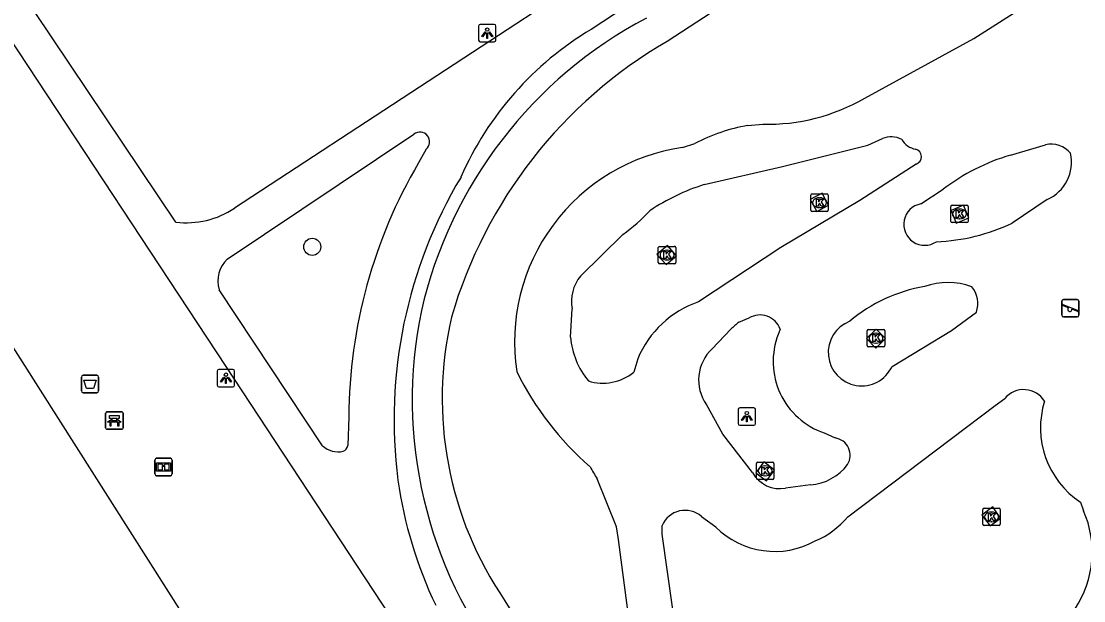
# Model space of a CAD drawing. Extents: x 158352 to 159489, y 383828 to 384597.
# Drawn here: x 158502.1 to 158563, y 384206.5 to 384239.8 of the extents above; entities that cross this region are included whole.
import ezdxf

# ---------------------------------------------------------------- set-up
doc = ezdxf.new("R2010")
doc.units = 0
for name, color, linetype in [('IMGEO_Afvalbak', 7, 'Continuous'), ('IMGEO_Bank', 7, 'Continuous'), ('IMGEO_Boom', 7, 'Continuous'), ('IMGEO_Fietspad_gesloten', 7, 'Continuous'), ('IMGEO_Groenvoorziening', 7, 'Continuous'), ('IMGEO_Informatiebord', 7, 'Continuous'), ('IMGEO_Kolk', 7, 'Continuous'), ('IMGEO_Lichtpunt', 7, 'Continuous'), ('IMGEO_Speelvoorziening', 7, 'Continuous'), ('IMGEO_Voetgangersgebied_gesloten', 7, 'Continuous'), ('IMGEO_Voetpad_open', 7, 'Continuous'), ('IMGEO_Waterloop', 7, 'Continuous')]:
    doc.layers.add(name, color=color, linetype=linetype)

msp = doc.modelspace()

# ---------------------------------------------------------------- linework, layer by layer
at = {"layer": 'IMGEO_Afvalbak'}
for p, q in [((158505.501, 384218.563), (158505.501, 384219.363)), ((158505.501, 384219.363), (158505.501, 384218.563)), ((158505.601, 384219.463), (158506.391, 384219.463)), ((158506.391, 384219.463), (158505.601, 384219.463)), ((158506.491, 384219.363), (158506.491, 384218.563)), ((158506.491, 384218.563), (158506.491, 384219.363)), ((158506.391, 384218.463), (158505.601, 384218.463)), ((158505.601, 384218.463), (158506.391, 384218.463))]:
    msp.add_line(p, q, dxfattribs=at)
msp.add_lwpolyline([(158505.644, 384219.177), (158506.348, 384219.177), (158506.199, 384218.707), (158505.793, 384218.707), (158505.644, 384219.177)], dxfattribs=at)
for centre, start, end in [((158505.601, 384219.363), 90, 180), ((158505.601, 384219.363), 90, 180), ((158506.391, 384219.363), 0, 90), ((158506.391, 384219.363), 360, 90), ((158505.601, 384218.563), 180, 270), ((158505.601, 384218.563), 180, 270), ((158506.391, 384218.563), 270, 0), ((158506.391, 384218.563), 270, 0)]:
    msp.add_arc(centre, 0.1, start, end, dxfattribs=at)
at = {"layer": 'IMGEO_Bank'}
for p, q in [((158506.968, 384217.368), (158507.809, 384217.368)), ((158507.809, 384217.368), (158506.968, 384217.368)), ((158506.893, 384216.443), (158506.893, 384217.284)), ((158506.893, 384217.284), (158506.893, 384216.443)), ((158507.59, 384216.766), (158507.197, 384216.766)), ((158507.202, 384216.874), (158507.202, 384216.98)), ((158507.246, 384216.98), (158507.246, 384216.874)), ((158507.534, 384216.986), (158507.252, 384216.986)), ((158507.252, 384216.868), (158507.534, 384216.868)), ((158507.54, 384216.874), (158507.54, 384216.98)), ((158507.584, 384216.98), (158507.584, 384216.874)), ((158507.893, 384217.293), (158507.893, 384216.452)), ((158507.893, 384216.452), (158507.893, 384217.293)), ((158507.818, 384216.368), (158506.977, 384216.368)), ((158506.977, 384216.368), (158507.818, 384216.368))]:
    msp.add_line(p, q, dxfattribs=at)
for points in [[(158507.14, 384216.766), (158506.998, 384216.766), (158507.11, 384216.868), (158507.196, 384216.868)], [(158507.196, 384216.986), (158507.11, 384216.986), (158507.11, 384217.147), (158507.673, 384217.147), (158507.673, 384216.986), (158507.59, 384216.986)], [(158507.19, 384216.759), (158507.19, 384216.552), (158507.147, 384216.552), (158507.147, 384216.759)], [(158507.59, 384216.868), (158507.673, 384216.868), (158507.785, 384216.766), (158507.646, 384216.766)], [(158507.64, 384216.759), (158507.64, 384216.552), (158507.596, 384216.552), (158507.596, 384216.759)]]:
    msp.add_lwpolyline(points, dxfattribs=at)
for centre, radius, start, end in [((158506.971, 384217.29), 0.0779, 92.4484, 184.28452), ((158506.971, 384217.29), 0.0779, 92.4484, 184.28452), ((158507.815, 384217.29), 0.0779, 2.4484, 94.28452), ((158507.815, 384217.29), 0.0779, 2.4484, 94.28452), ((158507.14, 384216.759), 0.00671, 2.89567, 87.10433), ((158507.197, 384216.759), 0.00671, 92.89567, 177.10433), ((158507.195, 384216.979), 0.00671, 2.89567, 87.10433), ((158507.195, 384216.875), 0.00671, 272.89567, 357.10433), ((158507.252, 384216.979), 0.00671, 92.89567, 177.10433), ((158507.252, 384216.875), 0.00671, 182.89567, 267.10433), ((158507.534, 384216.979), 0.00671, 2.89567, 87.10433), ((158507.534, 384216.875), 0.00671, 272.89567, 357.10433), ((158507.591, 384216.979), 0.00671, 92.89567, 177.10433), ((158507.591, 384216.875), 0.00671, 182.89567, 267.10433), ((158507.589, 384216.759), 0.00671, 2.89567, 87.10433), ((158507.646, 384216.759), 0.00671, 92.89567, 177.10433), ((158506.971, 384216.446), 0.0779, 182.4484, 274.28452), ((158506.971, 384216.446), 0.0779, 182.4484, 274.28452), ((158507.815, 384216.446), 0.0779, 272.4484, 4.28452), ((158507.815, 384216.446), 0.0779, 272.4484, 4.28452)]:
    msp.add_arc(centre, radius, start, end, dxfattribs=at)
at = {"layer": 'IMGEO_Boom'}
msp.add_circle((158518.739, 384226.829), 0.489, dxfattribs=at)
at = {"layer": 'IMGEO_Fietspad_gesloten'}
for points in [[(158550.41, 384235.362), (158556.665, 384238.778), (158559.188, 384240.391)], [(158543.713, 384233.79), (158544.57, 384233.864)], [(158539.967, 384232.535), (158540.677, 384232.75)], [(158550.592, 384232.655), (158551.425, 384233.036)], [(158558.766, 384232.088), (158560.765, 384232.682)], [(158541.207, 384230.398), (158545.689, 384231.443)], [(158553.354, 384231.58), (158550.138, 384229.49)], [(158553.618, 384229.294), (158554.906, 384230.13)], [(158560.875, 384229.54), (158558.864, 384228.187)], [(158550.138, 384229.49), (158545.602, 384226.795), (158540.88, 384223.679)], [(158534.109, 384225.153), (158536.55, 384227.545)], [(158533.54, 384221.655), (158533.641, 384223.278)], [(158551.974, 384219.968), (158555.385, 384222.024), (158556.809, 384223.083)], [(158543.196, 384222.509), (158543.778, 384222.749)], [(158541.666, 384220.986), (158542.733, 384222.106)], [(158545.562, 384222.106), (158545.454, 384221.81)], [(158537.396, 384220.412), (158537.164, 384219.634)], [(158557.881, 384217.724), (158558.448, 384218.137)], [(158543.979, 384213.882), (158542.273, 384216.081), (158541.33, 384217.777)], [(158549.434, 384211.35), (158557.881, 384217.724)], [(158548.086, 384216.161), (158548.713, 384215.866)], [(158537.124, 384203.792), (158536.299, 384210.051), (158536.185, 384210.767), (158535.066, 384213.53)], [(158547.303, 384213.175), (158545.871, 384212.996)], [(158562.776, 384212.188), (158562.955, 384211.692)], [(158541.053, 384211.367), (158541.874, 384210.76)], [(158539.685, 384204.128), (158538.806, 384210.341), (158538.788, 384210.854)]]:
    msp.add_lwpolyline(points, dxfattribs=at)
for centre, radius, start, end in [((158544.849, 384244.91), 11.05, 268.5549, 300.21828), ((158545.295, 384224.219), 9.701, 99.38808, 118.43033), ((158154.211, 385825.643), 1641.563, 283.796774, 283.973056), ((158551.93, 384231.814), 1.322, 63.08911, 112.44585), ((158553.53, 384233.559), 1.151, 209.48474, 259.75333), ((158561.086, 384231.25), 1.467, 40.02782, 102.65085), ((158541.613, 384221.376), 11.279, 98.39104, 188.68603), ((158553.216, 384231.999), 0.442, 288.27708, 75.64483), ((158562.046, 384220.838), 11.718, 106.25395, 127.53921), ((158559.907, 384231.69), 2.358, 294.24209, 12.3518), ((158544.767, 384219.02), 11.922, 107.37147, 124.02185), ((158530.361, 384236.161), 10.609, 305.69209, 316.81605), ((158553.85, 384228.116), 1.2, 101.13296, 303.82591), ((158554.021, 384238.516), 11.408, 272.49466, 295.11827), ((158535.89, 384223.713), 2.291, 141.03673, 190.93393), ((158555.173, 384220.715), 4.064, 70.30114, 109.06153), ((158555.418, 384215.548), 9.145, 99.9013, 129.92939), ((158555.414, 384223.582), 1.482, 340.32721, 40.35164), ((158542.833, 384218.105), 5.906, 109.30836, 157.00955), ((158544.404, 384221.69), 1.23, 19.74986, 120.60918), ((158547.061, 384217.601), 6.247, 128.2207, 133.8526), ((158550.233, 384220.769), 1.917, 110.89851, 335.28851), ((158538.168, 384222.071), 4.647, 185.13246, 219.19735), ((158549.47, 384220.244), 4.311, 158.69553, 251.26828), ((158543.353, 384219.187), 2.466, 133.15658, 214.88861), ((158546.282, 384227.501), 17.65, 206.32982, 228.82158), ((158535.395, 384221.828), 2.818, 252.9122, 308.8834), ((158559.528, 384217.228), 1.412, 32.29647, 139.9014), ((158565.597, 384216.45), 5.111, 162.55605, 236.50083), ((158548.563, 384214.868), 1.01, 328.62494, 81.45823), ((158547.053, 384216.142), 2.978, 274.81297, 322.80447), ((158552.259, 384224.128), 20.197, 209.38892, 211.65145), ((158545.532, 384214.734), 1.771, 208.76734, 281.04644), ((158540.112, 384210.267), 1.448, 49.44006, 156.08318), ((158545.777, 384214.324), 4.714, 292.39644, 320.87891), ((158557.536, 384209.322), 5.915, 326.60609, 23.61884), ((158545.247, 384214.123), 4.764, 224.91537, 299.22154)]:
    msp.add_arc(centre, radius, start, end, dxfattribs=at)
at = {"layer": 'IMGEO_Groenvoorziening'}
msp.add_lwpolyline([(158484.597, 384211.572), (158501.075, 384221.867), (158525.85, 384182.855), (158509.079, 384172.688), (158484.597, 384211.572)], dxfattribs=at)
at = {"layer": 'IMGEO_Informatiebord'}
for p, q in [((158509.713, 384213.801), (158509.713, 384214.601)), ((158509.713, 384214.601), (158509.713, 384213.801)), ((158509.813, 384214.701), (158510.603, 384214.701)), ((158510.603, 384214.701), (158509.813, 384214.701)), ((158510.703, 384214.601), (158510.703, 384213.801)), ((158510.703, 384213.801), (158510.703, 384214.601)), ((158510.603, 384213.701), (158509.813, 384213.701)), ((158509.813, 384213.701), (158510.603, 384213.701))]:
    msp.add_line(p, q, dxfattribs=at)
for points in [[(158509.814, 384214.433), (158510.602, 384214.433), (158510.602, 384213.969), (158509.814, 384213.969), (158509.814, 384214.433)], [(158509.879, 384214.368), (158509.879, 384214.034), (158510.154, 384214.034), (158510.155, 384214.247), (158510.259, 384214.248), (158510.26, 384214.034), (158510.537, 384214.034), (158510.537, 384214.368), (158510.261, 384214.368), (158510.261, 384214.288), (158510.155, 384214.288), (158510.155, 384214.368), (158509.879, 384214.368)]]:
    msp.add_lwpolyline(points, dxfattribs=at)
for centre, start, end in [((158509.813, 384214.601), 90, 180), ((158509.813, 384214.601), 90, 180), ((158510.603, 384214.601), 0, 90), ((158510.603, 384214.601), 360, 90), ((158509.813, 384213.801), 180, 270), ((158509.813, 384213.801), 180, 270), ((158510.603, 384213.801), 270, 0), ((158510.603, 384213.801), 270, 0)]:
    msp.add_arc(centre, 0.1, start, end, dxfattribs=at)
at = {"layer": 'IMGEO_Kolk'}
for p, q in [((158547.318, 384228.935), (158547.318, 384229.787)), ((158547.393, 384229.861), (158548.245, 384229.861)), ((158547.806, 384229.641), (158547.831, 384229.641)), ((158548.319, 384229.787), (158548.319, 384228.935)), ((158547.829, 384229.081), (158547.804, 384229.081)), ((158555.338, 384228.292), (158555.338, 384229.144)), ((158555.413, 384229.218), (158556.265, 384229.218)), ((158555.826, 384228.998), (158555.851, 384228.998)), ((158556.339, 384229.144), (158556.339, 384228.292)), ((158548.245, 384228.861), (158547.393, 384228.861)), ((158555.849, 384228.438), (158555.824, 384228.438)), ((158556.265, 384228.218), (158555.413, 384228.218)), ((158538.575, 384225.932), (158538.575, 384226.784)), ((158538.65, 384226.858), (158539.502, 384226.858)), ((158539.063, 384226.638), (158539.088, 384226.638)), ((158539.576, 384226.784), (158539.576, 384225.932)), ((158539.502, 384225.858), (158538.65, 384225.858)), ((158539.086, 384226.078), (158539.061, 384226.078)), ((158550.555, 384221.166), (158550.555, 384222.018)), ((158550.63, 384222.092), (158551.482, 384222.092)), ((158551.043, 384221.872), (158551.068, 384221.872)), ((158551.556, 384222.018), (158551.556, 384221.166)), ((158551.482, 384221.092), (158550.63, 384221.092)), ((158551.066, 384221.312), (158551.041, 384221.312)), ((158544.198, 384213.555), (158544.198, 384214.407)), ((158544.273, 384214.481), (158545.125, 384214.481)), ((158545.199, 384214.407), (158545.199, 384213.555)), ((158544.709, 384213.701), (158544.684, 384213.701)), ((158544.686, 384214.261), (158544.711, 384214.261)), ((158545.125, 384213.481), (158544.273, 384213.481)), ((158557.256, 384211.84), (158558.108, 384211.84)), ((158557.181, 384210.914), (158557.181, 384211.766)), ((158557.669, 384211.62), (158557.694, 384211.62)), ((158558.182, 384211.766), (158558.182, 384210.914)), ((158558.108, 384210.84), (158557.256, 384210.84)), ((158557.692, 384211.06), (158557.667, 384211.06))]:
    msp.add_line(p, q, dxfattribs=at)
for points in [[(158547.318, 384228.935), (158547.318, 384229.787)], [(158547.393, 384229.861), (158548.245, 384229.861)], [(158547.639, 384229.561), (158547.762, 384229.561), (158547.762, 384229.41), (158547.892, 384229.561), (158548.056, 384229.561), (158547.91, 384229.41), (158548.063, 384229.161), (158547.911, 384229.161), (158547.826, 384229.325), (158547.762, 384229.258), (158547.762, 384229.161), (158547.639, 384229.161), (158547.639, 384229.561)], [(158548.319, 384229.787), (158548.319, 384228.935)], [(158555.338, 384228.292), (158555.338, 384229.144)], [(158555.413, 384229.218), (158556.265, 384229.218)], [(158555.659, 384228.918), (158555.782, 384228.918), (158555.782, 384228.767), (158555.912, 384228.918), (158556.076, 384228.918), (158555.93, 384228.767), (158556.083, 384228.518), (158555.931, 384228.518), (158555.846, 384228.682), (158555.782, 384228.615), (158555.782, 384228.518), (158555.659, 384228.518), (158555.659, 384228.918)], [(158556.339, 384229.144), (158556.339, 384228.292)], [(158548.245, 384228.861), (158547.393, 384228.861)], [(158556.265, 384228.218), (158555.413, 384228.218)], [(158538.575, 384225.932), (158538.575, 384226.784)], [(158538.65, 384226.858), (158539.502, 384226.858)], [(158538.896, 384226.558), (158539.019, 384226.558), (158539.019, 384226.407), (158539.149, 384226.558), (158539.313, 384226.558), (158539.167, 384226.407), (158539.32, 384226.158), (158539.168, 384226.158), (158539.083, 384226.322), (158539.019, 384226.255), (158539.019, 384226.158), (158538.896, 384226.158), (158538.896, 384226.558)], [(158539.576, 384226.784), (158539.576, 384225.932)], [(158539.502, 384225.858), (158538.65, 384225.858)], [(158550.555, 384221.166), (158550.555, 384222.018)], [(158550.63, 384222.092), (158551.482, 384222.092)], [(158550.876, 384221.792), (158550.999, 384221.792), (158550.999, 384221.641), (158551.129, 384221.792), (158551.293, 384221.792), (158551.147, 384221.641), (158551.3, 384221.392), (158551.148, 384221.392), (158551.063, 384221.556), (158550.999, 384221.489), (158550.999, 384221.392), (158550.876, 384221.392), (158550.876, 384221.792)], [(158551.556, 384222.018), (158551.556, 384221.166)], [(158551.482, 384221.092), (158550.63, 384221.092)], [(158544.198, 384213.555), (158544.198, 384214.407)], [(158544.273, 384214.481), (158545.125, 384214.481)], [(158545.199, 384214.407), (158545.199, 384213.555)], [(158544.519, 384214.181), (158544.642, 384214.181), (158544.642, 384214.03), (158544.772, 384214.181), (158544.936, 384214.181), (158544.79, 384214.03), (158544.943, 384213.781), (158544.791, 384213.781), (158544.706, 384213.945), (158544.642, 384213.878), (158544.642, 384213.781), (158544.519, 384213.781), (158544.519, 384214.181)], [(158545.125, 384213.481), (158544.273, 384213.481)], [(158557.256, 384211.84), (158558.108, 384211.84)], [(158557.181, 384210.914), (158557.181, 384211.766)], [(158557.502, 384211.54), (158557.625, 384211.54), (158557.625, 384211.389), (158557.755, 384211.54), (158557.919, 384211.54), (158557.773, 384211.389), (158557.926, 384211.14), (158557.774, 384211.14), (158557.689, 384211.304), (158557.625, 384211.237), (158557.625, 384211.14), (158557.502, 384211.14), (158557.502, 384211.54)], [(158558.182, 384211.766), (158558.182, 384210.914)], [(158558.108, 384210.84), (158557.256, 384210.84)]]:
    msp.add_lwpolyline(points, dxfattribs=at)
for centre, start, end in [((158547.395, 384229.785), 91.55205, 178.44795), ((158547.395, 384229.785), 91.55205, 178.44795), ((158548.243, 384229.785), 1.55205, 88.44795), ((158548.243, 384229.785), 1.55205, 88.44795), ((158547.395, 384228.937), 181.55205, 268.44795), ((158547.395, 384228.937), 181.55205, 268.44795), ((158548.243, 384228.937), 271.55205, 358.44795), ((158548.243, 384228.937), 271.55205, 358.44795), ((158555.415, 384229.142), 91.55205, 178.44795), ((158555.415, 384229.142), 91.55205, 178.44795), ((158556.263, 384229.142), 1.55205, 88.44795), ((158556.263, 384229.142), 1.55205, 88.44795), ((158555.415, 384228.294), 181.55205, 268.44795), ((158555.415, 384228.294), 181.55205, 268.44795), ((158556.263, 384228.294), 271.55205, 358.44795), ((158556.263, 384228.294), 271.55205, 358.44795), ((158538.652, 384226.782), 91.55205, 178.44795), ((158538.652, 384226.782), 91.55205, 178.44795), ((158539.5, 384226.782), 1.55205, 88.44795), ((158539.5, 384226.782), 1.55205, 88.44795), ((158538.652, 384225.934), 181.55205, 268.44795), ((158538.652, 384225.934), 181.55205, 268.44795), ((158539.5, 384225.934), 271.55205, 358.44795), ((158539.5, 384225.934), 271.55205, 358.44795), ((158550.632, 384222.016), 91.55205, 178.44795), ((158550.632, 384222.016), 91.55205, 178.44795), ((158551.48, 384222.016), 1.55205, 88.44795), ((158551.48, 384222.016), 1.55205, 88.44795), ((158550.632, 384221.168), 181.55205, 268.44795), ((158550.632, 384221.168), 181.55205, 268.44795), ((158551.48, 384221.168), 271.55205, 358.44795), ((158551.48, 384221.168), 271.55205, 358.44795), ((158544.275, 384214.405), 91.55205, 178.44795), ((158544.275, 384214.405), 91.55205, 178.44795), ((158545.123, 384214.405), 1.55205, 88.44795), ((158545.123, 384214.405), 1.55205, 88.44795), ((158544.275, 384213.557), 181.55205, 268.44795), ((158544.275, 384213.557), 181.55205, 268.44795), ((158545.123, 384213.557), 271.55205, 358.44795), ((158545.123, 384213.557), 271.55205, 358.44795), ((158557.258, 384211.764), 91.55205, 178.44795), ((158557.258, 384211.764), 91.55205, 178.44795), ((158558.106, 384211.764), 1.55205, 88.44795), ((158558.106, 384211.764), 1.55205, 88.44795), ((158557.258, 384210.916), 181.55205, 268.44795), ((158557.258, 384210.916), 181.55205, 268.44795), ((158558.106, 384210.916), 271.55205, 358.44795), ((158558.106, 384210.916), 271.55205, 358.44795)]:
    msp.add_arc(centre, 0.0765, start, end, dxfattribs=at)
for centre, major_axis, ratio, start_param, end_param in [((158547.805, 384229.361), (-0.387, 0.002), 0.722429, 4.712389, 7.853982), ((158547.83, 384229.361), (-0.39, 0.002), 0.717154, 1.570796, 4.712389), ((158555.825, 384228.718), (-0.387, 0.002), 0.722429, 4.712389, 7.853982), ((158555.85, 384228.718), (-0.39, 0.002), 0.717154, 1.570796, 4.712389), ((158539.062, 384226.358), (-0.387, 0.002), 0.722429, 4.712389, 7.853982), ((158539.087, 384226.358), (-0.39, 0.002), 0.717154, 1.570796, 4.712389), ((158551.042, 384221.592), (-0.387, 0.002), 0.722429, 4.712389, 7.853982), ((158551.067, 384221.592), (-0.39, 0.002), 0.717154, 1.570796, 4.712389), ((158544.685, 384213.981), (-0.387, 0.002), 0.722429, 4.712389, 7.853982), ((158544.71, 384213.981), (-0.39, 0.002), 0.717154, 1.570796, 4.712389), ((158557.668, 384211.34), (-0.387, 0.002), 0.722429, 4.712389, 7.853982), ((158557.693, 384211.34), (-0.39, 0.002), 0.717154, 1.570796, 4.712389)]:
    msp.add_ellipse(centre, major_axis=major_axis, ratio=ratio, start_param=start_param, end_param=end_param, dxfattribs=at)
at = {"layer": 'IMGEO_Lichtpunt'}
for p, q in [((158528.27, 384239.493), (158528.27, 384238.686)), ((158528.27, 384239.493), (158528.27, 384238.686)), ((158529.172, 384239.588), (158528.364, 384239.588)), ((158529.172, 384239.588), (158528.364, 384239.588)), ((158529.266, 384238.686), (158529.266, 384239.493)), ((158529.266, 384238.686), (158529.266, 384239.493)), ((158528.364, 384238.592), (158529.172, 384238.592)), ((158528.364, 384238.592), (158529.172, 384238.592)), ((158514.19, 384219.794), (158513.382, 384219.794)), ((158514.19, 384219.794), (158513.382, 384219.794)), ((158513.288, 384219.699), (158513.288, 384218.892)), ((158513.288, 384219.699), (158513.288, 384218.892)), ((158514.284, 384218.892), (158514.284, 384219.699)), ((158514.284, 384218.892), (158514.284, 384219.699)), ((158513.382, 384218.798), (158514.19, 384218.798)), ((158513.382, 384218.798), (158514.19, 384218.798)), ((158543.154, 384217.496), (158543.154, 384216.689)), ((158543.154, 384217.496), (158543.154, 384216.689)), ((158544.056, 384217.591), (158543.248, 384217.591)), ((158544.056, 384217.591), (158543.248, 384217.591)), ((158544.15, 384216.689), (158544.15, 384217.496)), ((158544.15, 384216.689), (158544.15, 384217.496)), ((158543.248, 384216.595), (158544.056, 384216.595)), ((158543.248, 384216.595), (158544.056, 384216.595))]:
    msp.add_line(p, q, dxfattribs=at)
for points in [[(158528.644, 384239.157), (158528.683, 384239.129), (158528.495, 384238.867), (158528.457, 384238.894), (158528.644, 384239.157)], [(158528.746, 384239.109), (158528.793, 384239.109), (158528.793, 384238.787), (158528.746, 384238.787), (158528.746, 384239.109)], [(158528.856, 384239.129), (158528.894, 384239.156), (158529.081, 384238.894), (158529.042, 384238.866), (158528.856, 384239.129)], [(158513.662, 384219.363), (158513.701, 384219.335), (158513.513, 384219.073), (158513.475, 384219.1), (158513.662, 384219.363)], [(158513.764, 384219.315), (158513.811, 384219.315), (158513.811, 384218.993), (158513.764, 384218.993), (158513.764, 384219.315)], [(158513.874, 384219.335), (158513.912, 384219.362), (158514.099, 384219.1), (158514.06, 384219.072), (158513.874, 384219.335)], [(158543.528, 384217.16), (158543.567, 384217.132), (158543.379, 384216.87), (158543.341, 384216.897), (158543.528, 384217.16)], [(158543.63, 384217.112), (158543.677, 384217.112), (158543.677, 384216.79), (158543.63, 384216.79), (158543.63, 384217.112)], [(158543.74, 384217.132), (158543.778, 384217.159), (158543.965, 384216.897), (158543.926, 384216.869), (158543.74, 384217.132)]]:
    msp.add_lwpolyline(points, dxfattribs=at)
for centre in [(158528.769, 384239.291), (158513.787, 384219.497), (158543.653, 384217.294)]:
    msp.add_circle(centre, 0.0994, dxfattribs=at)
for centre, start, end in [((158528.364, 384239.493), 90, 180), ((158528.364, 384239.493), 90, 180), ((158529.172, 384239.493), 0, 90), ((158529.172, 384239.493), 0, 90), ((158528.364, 384238.686), 180, 270), ((158528.364, 384238.686), 180, 270), ((158529.172, 384238.686), 270, 0), ((158529.172, 384238.686), 270, 360), ((158513.382, 384219.699), 90, 180), ((158513.382, 384219.699), 90, 180), ((158514.19, 384219.699), 0, 90), ((158514.19, 384219.699), 0, 90), ((158513.382, 384218.892), 180, 270), ((158513.382, 384218.892), 180, 270), ((158514.19, 384218.892), 270, 0), ((158514.19, 384218.892), 270, 360), ((158543.248, 384217.496), 90, 180), ((158543.248, 384217.496), 90, 180), ((158544.056, 384217.496), 0, 90), ((158544.056, 384217.496), 0, 90), ((158543.248, 384216.689), 180, 270), ((158543.248, 384216.689), 180, 270), ((158544.056, 384216.689), 270, 0), ((158544.056, 384216.689), 270, 360)]:
    msp.add_arc(centre, 0.0946, start, end, dxfattribs=at)
at = {"layer": 'IMGEO_Speelvoorziening'}
for p, q in [((158561.702, 384222.906), (158561.702, 384223.706)), ((158561.702, 384223.706), (158561.702, 384222.906)), ((158562.085, 384223.334), (158561.746, 384223.471)), ((158561.771, 384223.531), (158562.647, 384223.178)), ((158561.802, 384223.806), (158562.592, 384223.806)), ((158562.592, 384223.806), (158561.802, 384223.806)), ((158562.692, 384223.706), (158562.692, 384222.906)), ((158562.692, 384222.906), (158562.692, 384223.706)), ((158562.592, 384222.806), (158561.802, 384222.806)), ((158561.802, 384222.806), (158562.592, 384222.806)), ((158562.623, 384223.118), (158562.283, 384223.255))]:
    msp.add_line(p, q, dxfattribs=at)
for centre, radius, start, end in [((158561.802, 384223.706), 0.1, 90, 180), ((158561.802, 384223.706), 0.1, 90, 180), ((158561.759, 384223.501), 0.0327, 68.07798, 248.07798), ((158562.592, 384223.706), 0.1, 0, 90), ((158562.592, 384223.706), 0.1, 360, 90), ((158561.802, 384222.906), 0.1, 180, 270), ((158561.802, 384222.906), 0.1, 180, 270), ((158562.164, 384223.244), 0.12, 130.99278, 5.16318), ((158562.592, 384222.906), 0.1, 270, 0), ((158562.592, 384222.906), 0.1, 270, 0), ((158562.635, 384223.148), 0.0327, 248.07798, 68.07798)]:
    msp.add_arc(centre, radius, start, end, dxfattribs=at)
at = {"layer": 'IMGEO_Voetgangersgebied_gesloten'}
for points in [[(158553.337, 384254.783), (158536.489, 384243.597), (158514.277, 384229.041)], [(158554.785, 384252.589), (158537.347, 384241.035), (158534.725, 384239.304)], [(158510.923, 384228.242), (158502.804, 384240.331)], [(158501.334, 384238.849), (158513.779, 384219.963), (158540.118, 384179.915), (158551.936, 384161.945)], [(158513.863, 384226.129), (158524.567, 384233.286)], [(158525.273, 384232.429), (158524.832, 384231.639)], [(158519.332, 384215.41), (158513.394, 384224.369)], [(158520.837, 384217.082), (158520.781, 384215.43)]]:
    msp.add_lwpolyline(points, dxfattribs=at)
for centre, radius, start, end in [((158544.21, 384223.429), 18.493, 120.85674, 156.39802), ((158524.914, 384232.852), 0.555, 310.30913, 128.65453), ((158549.736, 384216.978), 28.9, 149.5144, 179.79294), ((158550.574, 384216.916), 27.148, 149.15987, 187.34461), ((158511.503, 384233.248), 5.039, 263.39498, 303.40387), ((158515.064, 384224.867), 1.742, 133.56527, 196.59216), ((158520.231, 384216.437), 1.365, 228.81092, 281.79295), ((158520.349, 384215.51), 0.44, 291.53135, 349.51152), ((158548.234, 384216.954), 24.835, 188.12308, 205.48332)]:
    msp.add_arc(centre, radius, start, end, dxfattribs=at)
at = {"layer": 'IMGEO_Voetpad_open'}
for points in [[(158548.331, 384229.223), (158547.961, 384229.916), (158547.275, 384229.543), (158547.666, 384228.854), (158548.331, 384229.223)], [(158555.658, 384228.194), (158556.37, 384228.499), (158556.067, 384229.219), (158555.363, 384228.906), (158555.658, 384228.194)], [(158539.023, 384225.811), (158539.618, 384226.317), (158539.097, 384226.908), (158538.496, 384226.386), (158539.023, 384225.811)], [(158551.061, 384222.112), (158551.602, 384221.579), (158551.051, 384221.017), (158550.511, 384221.568), (158551.061, 384222.112)], [(158545.234, 384214.028), (158544.629, 384214.498), (158544.162, 384213.87), (158544.78, 384213.41), (158545.234, 384214.028)], [(158557.125, 384211.442), (158557.593, 384210.827), (158558.19, 384211.26), (158557.746, 384211.92), (158557.125, 384211.442)]]:
    msp.add_lwpolyline(points, dxfattribs=at)
at = {"layer": 'IMGEO_Waterloop'}
for points in [[(158552.895, 384247.632), (158539.083, 384238.614)], [(158529.783, 384206.529), (158531.525, 384203.735), (158537.292, 384194.831)]]:
    msp.add_lwpolyline(points, dxfattribs=at)
for centre, radius, start, end in [((158549.766, 384217.464), 25.425, 117.82411, 167.01758), ((158552.641, 384215.277), 26.99, 120.15485, 163.83645), ((158549.51, 384218.089), 25.042, 168.27832, 218.18408), ((158546.71, 384218.139), 20.526, 166.9035, 214.44514)]:
    msp.add_arc(centre, radius, start, end, dxfattribs=at)

doc.saveas('drawing.dxf')
